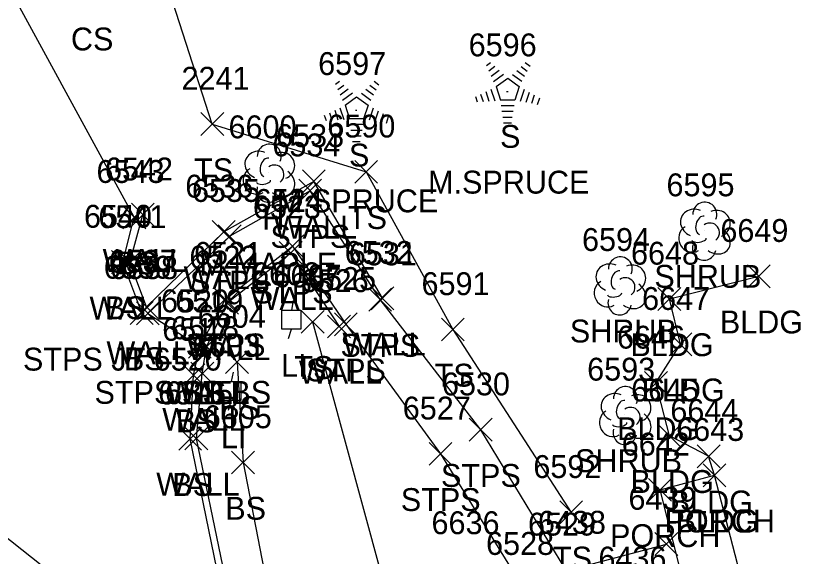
# Model space of a CAD drawing. Extents: x 1769141 to 1770817, y 735471 to 742405.
# Drawn here: x 1770229.2 to 1770299, y 740823.1 to 740870.3 of the extents above; entities that cross this region are included whole.
import ezdxf

# ---------------------------------------------------------------- set-up
doc = ezdxf.new("R2010")
doc.units = 0
for name, color, linetype in [('L_A', 7, 'Continuous'), ('L_C', 7, 'Continuous'), ('L_I', 7, 'Continuous'), ('L_TIC', 7, 'Continuous'), ('LBC', 7, 'Continuous'), ('LBF', 7, 'Continuous'), ('LELB', 7, 'Continuous'), ('LSH', 7, 'Continuous'), ('LTC', 7, 'Continuous'), ('LTD', 7, 'Continuous'), ('LW', 7, 'Continuous'), ('RDG', 7, 'Continuous'), ('U_A', 7, 'Continuous'), ('U_I', 7, 'Continuous'), ('ULP', 7, 'Continuous')]:
    doc.layers.add(name, color=color, linetype=linetype)

msp = doc.modelspace()

# ---------------------------------------------------------------- linework, layer by layer
at = {"layer": 'L_TIC'}
for points in [[(1770245.421, 740859.872), (1770247.421, 740861.872)], [(1770247.421, 740859.872), (1770245.421, 740861.872)], [(1770258.878, 740855.695), (1770260.878, 740857.695)], [(1770260.878, 740855.695), (1770258.878, 740857.695)], [(1770254.309, 740854.858), (1770256.309, 740856.858)], [(1770256.309, 740854.858), (1770254.309, 740856.858)], [(1770253.984, 740854.047), (1770255.984, 740856.047)], [(1770255.984, 740854.047), (1770253.984, 740856.047)], [(1770238.598, 740851.724), (1770240.598, 740853.724)], [(1770240.598, 740851.724), (1770238.598, 740853.724)], [(1770239.338, 740851.943), (1770241.338, 740853.943)], [(1770241.338, 740851.943), (1770239.338, 740853.943)], [(1770246.419, 740850.443), (1770248.419, 740852.443)], [(1770248.419, 740850.443), (1770246.419, 740852.443)], [(1770246.946, 740850.065), (1770248.946, 740852.065)], [(1770248.946, 740850.065), (1770246.946, 740852.065)], [(1770252.438, 740849.19), (1770254.438, 740851.19)], [(1770254.438, 740849.19), (1770252.438, 740851.19)], [(1770252.279, 740848.615), (1770254.279, 740850.615)], [(1770254.279, 740848.615), (1770252.279, 740850.615)], [(1770237.589, 740847.809), (1770239.589, 740849.809)], [(1770239.589, 740847.809), (1770237.589, 740849.809)], [(1770238.192, 740847.776), (1770240.192, 740849.776)], [(1770240.192, 740847.776), (1770238.192, 740849.776)], [(1770293.231, 740846.568), (1770295.231, 740848.568)], [(1770295.231, 740846.568), (1770293.231, 740848.568)], [(1770246.569, 740844.563), (1770248.569, 740846.563)], [(1770248.569, 740844.563), (1770246.569, 740846.563)], [(1770246.72, 740844.239), (1770248.72, 740846.239)], [(1770248.72, 740844.239), (1770246.72, 740846.239)], [(1770260.108, 740844.521), (1770262.108, 740846.521)], [(1770262.108, 740844.521), (1770260.108, 740846.521)], [(1770260.313, 740844.643), (1770262.313, 740846.643)], [(1770262.313, 740844.643), (1770260.313, 740846.643)], [(1770285.406, 740844.581), (1770287.406, 740846.581)], [(1770287.406, 740844.581), (1770285.406, 740846.581)], [(1770239.242, 740843.356), (1770241.242, 740845.356)], [(1770241.242, 740843.356), (1770239.242, 740845.356)], [(1770239.672, 740843.879), (1770241.672, 740845.879)], [(1770241.672, 740843.879), (1770239.672, 740845.879)], [(1770239.775, 740843.318), (1770241.775, 740845.318)], [(1770241.775, 740843.318), (1770239.775, 740845.318)], [(1770254.198, 740842.585), (1770256.198, 740844.585)], [(1770256.198, 740842.585), (1770254.198, 740844.585)], [(1770256.51, 740842.175), (1770258.51, 740844.175)], [(1770258.51, 740842.175), (1770256.51, 740844.175)], [(1770257.102, 740842.366), (1770259.102, 740844.366)], [(1770259.102, 740842.366), (1770257.102, 740844.366)], [(1770266.465, 740841.916), (1770268.465, 740843.916)], [(1770268.465, 740841.916), (1770266.465, 740843.916)], [(1770286.378, 740840.622), (1770288.378, 740842.622)], [(1770288.378, 740840.622), (1770286.378, 740842.622)], [(1770244.325, 740840.415), (1770246.325, 740842.415)], [(1770246.325, 740840.415), (1770244.325, 740842.415)], [(1770244.325, 740840.415), (1770246.325, 740842.415)], [(1770246.325, 740840.415), (1770244.325, 740842.415)], [(1770244.926, 740840.408), (1770246.926, 740842.408)], [(1770246.926, 740840.408), (1770244.926, 740842.408)], [(1770247.583, 740839.061), (1770249.583, 740841.061)], [(1770249.583, 740839.061), (1770247.583, 740841.061)], [(1770243.781, 740837.92), (1770245.781, 740839.92)], [(1770245.781, 740837.92), (1770243.781, 740839.92)], [(1770244.547, 740838.06), (1770246.547, 740840.06)], [(1770246.547, 740838.06), (1770244.547, 740840.06)], [(1770284.236, 740837.24), (1770286.236, 740839.24)], [(1770286.236, 740837.24), (1770284.236, 740839.24)], [(1770268.905, 740833.153), (1770270.905, 740835.153)], [(1770270.905, 740833.153), (1770268.905, 740835.153)], [(1770243.481, 740832.358), (1770245.481, 740834.358)], [(1770245.481, 740832.358), (1770243.481, 740834.358)], [(1770244.032, 740832.383), (1770246.032, 740834.383)], [(1770246.032, 740832.383), (1770244.032, 740834.383)], [(1770285.419, 740832.621), (1770287.419, 740834.621)], [(1770287.419, 740832.621), (1770285.419, 740834.621)], [(1770265.39, 740831.043), (1770267.39, 740833.043)], [(1770267.39, 740831.043), (1770265.39, 740833.043)], [(1770288.843, 740830.832), (1770290.843, 740832.832)], [(1770290.843, 740830.832), (1770288.843, 740832.832)], [(1770248.111, 740830.282), (1770250.111, 740832.282)], [(1770250.111, 740830.282), (1770248.111, 740832.282)], [(1770289.358, 740829.172), (1770291.358, 740831.172)], [(1770291.358, 740829.172), (1770289.358, 740831.172)], [(1770289.358, 740829.172), (1770291.358, 740831.172)], [(1770291.358, 740829.172), (1770289.358, 740831.172)], [(1770284.596, 740827.891), (1770286.596, 740829.891)], [(1770286.596, 740827.891), (1770284.596, 740829.891)], [(1770276.815, 740825.928), (1770278.815, 740827.928)], [(1770278.815, 740825.928), (1770276.815, 740827.928)], [(1770285.142, 740823.155), (1770287.142, 740825.155)], [(1770287.142, 740823.155), (1770285.142, 740825.155)]]:
    msp.add_lwpolyline(points, dxfattribs=at)
at = {"layer": 'LBC'}
msp.add_lwpolyline([(1770319.128, 740806.628), (1770297.879, 740801.102), (1770296.632, 740805.083), (1770293.266, 740806.948), (1770292.047, 740811.448), (1770294.139, 740814.916), (1770293.756, 740817.035), (1770290.358, 740830.172), (1770289.843, 740831.832), (1770286.419, 740833.621), (1770285.236, 740838.24), (1770287.378, 740841.622), (1770286.406, 740845.581), (1770294.231, 740847.568)], dxfattribs=at)
at = {"layer": 'LBF'}
for points in [[(1770245.325, 740841.415), (1770247.569, 740845.563), (1770253.438, 740850.19), (1770258.102, 740843.366), (1770266.39, 740832.043), (1770273.678, 740820.206), (1770277.355, 740821.898), (1770269.905, 740834.153), (1770261.108, 740845.521), (1770254.984, 740855.047), (1770247.946, 740851.065), (1770240.775, 740844.318)], [(1770240.775, 740844.318), (1770245.325, 740841.415)], [(1770293.756, 740817.035), (1770288.955, 740815.572), (1770285.596, 740828.891), (1770290.358, 740830.172)], [(1770289.268, 740814.772), (1770292.85, 740800.446), (1770288.641, 740799.039), (1770283.566, 740818.929), (1770279.169, 740818.012), (1770278.212, 740822.059), (1770286.142, 740824.155)]]:
    msp.add_lwpolyline(points, dxfattribs=at)
at = {"layer": 'LELB'}
for points in [[(1770246.421, 740860.872), (1770241.286, 740876.805), (1770234.165, 740888.347), (1770224.288, 740902.422), (1770215.42, 740910.628), (1770206.685, 740921.814), (1770206.632, 740941.936), (1770205.486, 740949.715), (1770198.228, 740957.016), (1770197.639, 740983.28), (1770195.586, 740993.523), (1770190.462, 741017.376), (1770192.785, 741047.528), (1770191.915, 741067.839)], [(1770240.242, 740844.356), (1770238.589, 740848.809), (1770239.598, 740852.724), (1770226.756, 740876.232), (1770210.967, 740892.635)], [(1770246.421, 740860.872), (1770259.878, 740856.695)], [(1770259.878, 740856.695), (1770267.465, 740842.916), (1770277.815, 740826.928)], [(1770255.198, 740843.585), (1770262.583, 740816.387), (1770260.091, 740813.303)], [(1770333.692, 740767.829), (1770307.925, 740759.691), (1770284.172, 740751.04), (1770275.373, 740749.173), (1770270.306, 740749.99), (1770266.387, 740754.529), (1770256.269, 740784.114), (1770249.122, 740810.772), (1770244.481, 740833.358), (1770244.781, 740838.92), (1770245.325, 740841.415)], [(1770248.583, 740840.061), (1770249.111, 740831.282), (1770252.587, 740813.383)]]:
    msp.add_lwpolyline(points, dxfattribs=at)
at = {"layer": 'LSH'}
for p, q in [((1770289.463, 740851.557), (1770289.463, 740851.557)), ((1770289.463, 740851.557), (1770289.463, 740851.557)), ((1770282.072, 740846.776), (1770282.072, 740846.776)), ((1770282.072, 740846.776), (1770282.072, 740846.776)), ((1770282.524, 740835.443), (1770282.524, 740835.443)), ((1770282.524, 740835.443), (1770282.524, 740835.443))]:
    msp.add_line(p, q, dxfattribs=at)
for centre in [(1770289.51, 740852.991), (1770282.118, 740848.21), (1770282.57, 740836.876)]:
    msp.add_arc(centre, 1.047, 335.52715, 180.95627, dxfattribs=at)
for centre, major_axis, ratio, start_param, end_param in [((1770288.671, 740852.223), (1.21, -0.512), 0.895232, 1.570796, 4.712389), ((1770290.504, 740852.14), (-1.141, -0.483), 0.949671, 1.570796, 4.712389), ((1770289.254, 740852.015), (-0.208, -0.792), 0.645439, 3.141593, 6.283185), ((1770289.963, 740851.39), (-0.5, 0.667), 0.989748, 3.141593, 6.283185), ((1770288.38, 740850.848), (0.584, -1.042), 0.959034, 3.141593, 6.283185), ((1770290.463, 740850.724), (-1.09, 0.792), 0.841452, 1.570796, 4.712389), ((1770289.463, 740850.057), (0.265, 1.061), 0.942809, 1.570796, 4.712389), ((1770289.005, 740850.807), (-0.625, -0.083), 0.423636, 0, 3.141593), ((1770281.28, 740847.442), (1.21, -0.512), 0.895232, 1.570796, 4.712389), ((1770283.113, 740847.359), (-1.141, -0.483), 0.949671, 1.570796, 4.712389), ((1770281.863, 740847.234), (-0.208, -0.792), 0.645439, 3.141593, 6.283185), ((1770282.572, 740846.609), (-0.5, 0.667), 0.989748, 3.141593, 6.283185), ((1770280.988, 740846.067), (0.584, -1.042), 0.959034, 3.141593, 6.283185), ((1770283.072, 740845.943), (-1.09, 0.792), 0.841452, 1.570796, 4.712389), ((1770281.613, 740846.026), (-0.625, -0.083), 0.423636, 0, 3.141593), ((1770282.072, 740845.276), (0.265, 1.061), 0.942809, 1.570796, 4.712389), ((1770281.732, 740836.109), (1.21, -0.512), 0.895232, 1.570796, 4.712389), ((1770283.565, 740836.026), (-1.141, -0.483), 0.949671, 1.570796, 4.712389), ((1770282.315, 740835.901), (-0.208, -0.792), 0.645439, 3.141593, 6.283185), ((1770281.44, 740834.734), (0.584, -1.042), 0.959034, 3.141593, 6.283185), ((1770283.024, 740835.276), (-0.5, 0.667), 0.989748, 3.141593, 6.283185), ((1770283.524, 740834.609), (-1.09, 0.792), 0.841452, 1.570796, 4.712389), ((1770282.524, 740833.943), (0.265, 1.061), 0.942809, 1.570796, 4.712389), ((1770282.065, 740834.692), (-0.625, -0.083), 0.423636, 0, 3.141593)]:
    msp.add_ellipse(centre, major_axis=major_axis, ratio=ratio, start_param=start_param, end_param=end_param, dxfattribs=at)
at = {"layer": 'LTC'}
for p, q in [((1770270.403, 740866), (1770270.758, 740866.257)), ((1770273.802, 740866.24), (1770274.221, 740865.936)), ((1770270.613, 740865.534), (1770271.142, 740865.918)), ((1770270.822, 740865.068), (1770271.526, 740865.58)), ((1770273.059, 740865.543), (1770273.739, 740865.05)), ((1770273.43, 740865.892), (1770273.98, 740865.493)), ((1770271.032, 740864.603), (1770271.91, 740865.241)), ((1770271.257, 740864.148), (1770272.268, 740864.882)), ((1770272.268, 740864.882), (1770273.265, 740864.157)), ((1770272.688, 740865.195), (1770273.498, 740864.606)), ((1770257.185, 740864.365), (1770257.54, 740864.623)), ((1770257.395, 740863.9), (1770257.924, 740864.284)), ((1770260.212, 740864.257), (1770260.762, 740863.858)), ((1770260.584, 740864.606), (1770261.003, 740864.301)), ((1770271.257, 740864.148), (1770271.644, 740862.954)), ((1770273.265, 740864.157), (1770272.874, 740862.954)), ((1770257.605, 740863.434), (1770258.308, 740863.945)), ((1770257.814, 740862.968), (1770258.692, 740863.606)), ((1770259.47, 740863.561), (1770260.28, 740862.972)), ((1770259.842, 740863.909), (1770260.521, 740863.415)), ((1770269.891, 740863.496), (1770270.103, 740862.844)), ((1770270.347, 740863.712), (1770270.618, 740862.877)), ((1770270.802, 740863.928), (1770271.133, 740862.909)), ((1770273.703, 740863.886), (1770273.365, 740862.847)), ((1770274.147, 740863.636), (1770273.86, 740862.751)), ((1770258.039, 740862.513), (1770259.05, 740863.248)), ((1770259.05, 740863.248), (1770260.047, 740862.523)), ((1770269.436, 740863.279), (1770269.588, 740862.811)), ((1770272.874, 740862.954), (1770271.644, 740862.954)), ((1770274.592, 740863.386), (1770274.355, 740862.656)), ((1770275.036, 740863.136), (1770274.849, 740862.561)), ((1770257.129, 740862.078), (1770257.4, 740861.242)), ((1770257.584, 740862.294), (1770257.915, 740861.275)), ((1770258.039, 740862.513), (1770258.426, 740861.32)), ((1770260.047, 740862.523), (1770259.656, 740861.32)), ((1770260.485, 740862.252), (1770260.147, 740861.212)), ((1770272.836, 740862.454), (1770271.691, 740862.454)), ((1770256.218, 740861.644), (1770256.37, 740861.176)), ((1770256.673, 740861.861), (1770256.885, 740861.209)), ((1770260.93, 740862.001), (1770260.642, 740861.117)), ((1770261.374, 740861.751), (1770261.137, 740861.022)), ((1770261.818, 740861.501), (1770261.632, 740860.927)), ((1770272.752, 740861.954), (1770271.764, 740861.954)), ((1770272.668, 740861.454), (1770271.837, 740861.454)), ((1770259.656, 740861.32), (1770258.426, 740861.32)), ((1770259.618, 740860.82), (1770258.473, 740860.82)), ((1770272.585, 740860.954), (1770271.91, 740860.954)), ((1770259.534, 740860.32), (1770258.546, 740860.32)), ((1770259.45, 740859.82), (1770258.619, 740859.82)), ((1770259.367, 740859.32), (1770258.692, 740859.32))]:
    msp.add_line(p, q, dxfattribs=at)
at = {"layer": 'LTD'}
msp.add_line((1770251.36, 740856.627), (1770251.36, 740856.627), dxfattribs=at)
msp.add_line((1770251.36, 740856.627), (1770251.36, 740856.627), dxfattribs=at)
msp.add_arc((1770251.406, 740858.061), 1.047, 335.52715, 180.95627, dxfattribs=at)
for centre, major_axis, ratio, start_param, end_param in [((1770250.568, 740857.294), (1.21, -0.512), 0.895232, 1.570796, 4.712389), ((1770251.151, 740857.086), (-0.208, -0.792), 0.645439, 3.141593, 6.283185), ((1770252.401, 740857.211), (-1.141, -0.483), 0.949671, 1.570796, 4.712389), ((1770251.86, 740856.461), (-0.5, 0.667), 0.989748, 3.141593, 6.283185), ((1770250.276, 740855.919), (0.584, -1.042), 0.959034, 3.141593, 6.283185), ((1770252.36, 740855.794), (-1.09, 0.792), 0.841452, 1.570796, 4.712389), ((1770250.901, 740855.877), (-0.625, -0.083), 0.423636, 0, 3.141593), ((1770251.36, 740855.127), (0.265, 1.061), 0.942809, 1.570796, 4.712389)]:
    msp.add_ellipse(centre, major_axis=major_axis, ratio=ratio, start_param=start_param, end_param=end_param, dxfattribs=at)
at = {"layer": 'LW'}
for points in [[(1770261.313, 740845.643), (1770255.309, 740855.858), (1770247.419, 740851.443), (1770240.672, 740844.879), (1770239.192, 740848.776), (1770240.338, 740852.943)], [(1770249.653, 740811.13), (1770245.032, 740833.383), (1770245.547, 740839.06), (1770245.926, 740841.408), (1770247.72, 740845.239), (1770253.279, 740849.615), (1770257.51, 740843.175)]]:
    msp.add_lwpolyline(points, dxfattribs=at)
at = {"layer": 'RDG'}
msp.add_lwpolyline([(1770225.064, 740827.369), (1770243.609, 740812.701)], dxfattribs=at)
at = {"layer": 'ULP'}
for p, q in [((1770253.503, 740845.449), (1770253.336, 740844.615)), ((1770252.503, 740842.949), (1770252.503, 740844.615)), ((1770252.503, 740844.615), (1770254.169, 740844.615)), ((1770254.169, 740844.615), (1770254.169, 740842.949)), ((1770253.336, 740843.782), (1770253.336, 740843.782)), ((1770254.169, 740842.949), (1770252.503, 740842.949)), ((1770253.086, 740842.115), (1770253.336, 740842.949)), ((1770248.243, 740839.192), (1770248.077, 740838.358)), ((1770247.243, 740836.692), (1770247.243, 740838.358)), ((1770247.243, 740838.358), (1770248.91, 740838.358)), ((1770248.91, 740838.358), (1770248.91, 740836.692)), ((1770248.077, 740837.525), (1770248.077, 740837.525)), ((1770248.91, 740836.692), (1770247.243, 740836.692)), ((1770247.827, 740835.858), (1770248.077, 740836.692))]:
    msp.add_line(p, q, dxfattribs=at)

# ---------------------------------------------------------------- texts
at = {"layer": 'L_A'}
for s, p in [('CS', (1770234.053, 740867.306)), ('S', (1770271.594, 740858.792)), ('S', (1770258.376, 740857.157)), ('TS', (1770244.83, 740855.872)), ('TS', (1770258.287, 740851.695)), ('H', (1770250.793, 740851.627)), ('WALL', (1770251.797, 740850.858)), ('STPS', (1770251.504, 740850.047)), ('WALL', (1770236.826, 740847.943)), ('BS', (1770238.039, 740847.724)), ('WALL', (1770243.907, 740846.443)), ('SHRUB', (1770285.093, 740846.557)), ('STPS', (1770244.466, 740846.065)), ('STPS', (1770249.958, 740845.19)), ('WALL', (1770249.767, 740844.615)), ('WALL', (1770235.68, 740843.776)), ('BS', (1770237.03, 740843.809)), ('BLDG', (1770290.821, 740842.568)), ('SHRUB', (1770277.702, 740841.776)), ('STPS', (1770244.088, 740840.563)), ('STPS', (1770257.628, 740840.521)), ('WALL', (1770257.801, 740840.643)), ('BLDG', (1770282.997, 740840.581)), ('WALL', (1770237.16, 740839.879)), ('WALL', (1770244.208, 740840.239)), ('STPS JT 6520', (1770229.854, 740839.318)), ('BS', (1770238.683, 740839.356)), ('TS', (1770253.607, 740838.585)), ('WALL', (1770253.998, 740838.175)), ('STPS', (1770254.622, 740838.366)), ('TS', (1770265.874, 740837.916)), ('STPS ST BS', (1770236.112, 740836.415)), ('WALL', (1770242.414, 740836.408)), ('BS', (1770243.766, 740836.415)), ('BLDG', (1770283.969, 740836.622)), ('BS', (1770247.024, 740835.061)), ('WALL', (1770242.036, 740834.06)), ('BS', (1770243.222, 740833.92)), ('BLDG', (1770281.827, 740833.24)), ('SHRUB', (1770278.154, 740830.443)), ('STPS', (1770266.425, 740829.153)), ('WALL', (1770241.52, 740828.383)), ('BS', (1770242.922, 740828.358)), ('BLDG', (1770283.01, 740828.621)), ('STPS', (1770262.91, 740827.043)), ('BLDG', (1770286.434, 740826.832)), ('BS', (1770247.552, 740826.282)), ('PORCH', (1770285.98, 740825.172)), ('BLDG', (1770286.949, 740825.172)), ('PORCH', (1770281.218, 740823.891)), ('TS', (1770276.225, 740821.928))]:
    msp.add_text(s, height=2, dxfattribs=at).set_placement(p)
at = {"layer": 'L_C'}
for s, p in [('M.SPRUCE', (1770265.295, 740854.792)), ('M.SPRUCE', (1770252.077, 740853.157)), ('M.MAPLE', (1770245.297, 740847.627))]:
    msp.add_text(s, height=2, dxfattribs=at).set_placement(p)
at = {"layer": 'L_I'}
for s, p in [('6596', (1770268.846, 740866.792)), ('6597', (1770255.683, 740865.157)), ('2241', (1770243.728, 740863.872)), ('6600', (1770247.84, 740859.627)), ('6590', (1770256.484, 740859.695)), ('6533', (1770252.002, 740858.858)), ('6534', (1770251.677, 740858.047)), ('6542', (1770237.031, 740855.943)), ('6543', (1770236.291, 740855.724)), ('6595', (1770286.156, 740854.557)), ('6536', (1770244.057, 740854.443)), ('6535', (1770244.639, 740854.065)), ('6524', (1770250.131, 740853.19)), ('6523', (1770249.972, 740852.615)), ('6540', (1770235.195, 740851.809)), ('6541', (1770236.452, 740851.776)), ('6649', (1770290.869, 740850.568)), ('6594', (1770278.765, 740849.776)), ('6522', (1770244.413, 740848.239)), ('6521', (1770244.829, 740848.563)), ('6532', (1770258.006, 740848.643)), ('6531', (1770258.368, 740848.521)), ('6648', (1770283.052, 740848.581)), ('6537', (1770237.365, 740847.879)), ('6539', (1770236.927, 740847.356)), ('6538', (1770237.468, 740847.318)), ('6607', (1770251.765, 740846.585)), ('6526', (1770254.148, 740846.175)), ('6525', (1770254.795, 740846.366)), ('6591', (1770264.725, 740845.916)), ('6520', (1770241.931, 740844.415)), ('6520', (1770241.931, 740844.415)), ('6519', (1770243.178, 740844.408)), ('6647', (1770284.024, 740844.622)), ('6604', (1770245.15, 740843.061)), ('6517', (1770242.041, 740841.92)), ('6518', (1770242.807, 740842.06)), ('6646', (1770281.827, 740841.24)), ('6593', (1770279.217, 740838.443)), ('6530', (1770266.511, 740837.153)), ('6516', (1770241.685, 740836.358)), ('6515', (1770242.292, 740836.383)), ('6645', (1770283.065, 740836.621)), ('6527', (1770263.083, 740835.043)), ('6605', (1770245.678, 740834.282)), ('6644', (1770286.489, 740834.832)), ('6643', (1770287.004, 740833.172)), ('6643', (1770287.004, 740833.172)), ('6642', (1770282.242, 740831.891)), ('6592', (1770274.508, 740829.928)), ('6439', (1770282.827, 740827.155)), ('6636', (1770265.599, 740825.019)), ('6529', (1770274.04, 740824.898)), ('6438', (1770274.905, 740825.059)), ('6528', (1770270.371, 740823.206)), ('6436', (1770280.204, 740821.929))]:
    msp.add_text(s, height=2, dxfattribs=at).set_placement(p)
at = {"layer": 'LTC'}
for p in [(1770272.151, 740863.896), (1770258.933, 740862.261)]:
    msp.add_text('.', height=1.037, rotation=270, dxfattribs=at).set_placement(p)
at = {"layer": 'U_A'}
for p in [(1770252.438, 740838.782), (1770247.179, 740832.525)]:
    msp.add_text('LI', height=2, dxfattribs=at).set_placement(p)
at = {"layer": 'U_I'}
for s, p in [('6602', (1770249.903, 740846.782)), ('6603', (1770244.644, 740840.525))]:
    msp.add_text(s, height=2, dxfattribs=at).set_placement(p)

doc.saveas('drawing.dxf')
